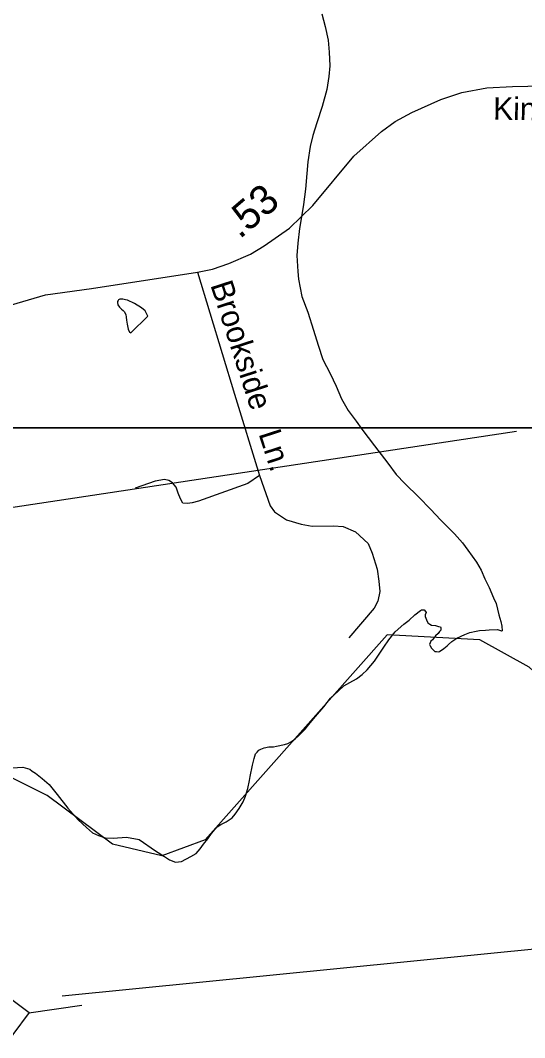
# Model space of a CAD drawing. Extents: x 2082433 to 2279600, y 546599 to 755198.
# Drawn here: x 2145641 to 2147774, y 627650 to 631952 of the extents above; entities that cross this region are included whole.
import ezdxf

# ---------------------------------------------------------------- set-up
doc = ezdxf.new("R2010")
doc.units = 0
for name, color, linetype in [('Exist Hydrographic Creek Single Shore', 7, 'Continuous'), ('Exist Hydrographic Misc Water Feature', 7, 'Continuous'), ('Exist Road Non-System Type 51', 7, 'Continuous'), ('Exist Road Non-System Type 51 Label', 7, 'Continuous'), ('Exist Road Secondary Mileage Hundredths English Label', 7, 'Continuous'), ('Exist Road Secondary Structure Pipe Number Label', 7, 'Continuous'), ('Exist Road Secondary Structure Standard Bridge CELL', 7, 'Continuous'), ('Exist Road Secondary Structure Standard Bridge Number Label', 7, 'Continuous'), ('Exist Road Secondary Type 51 Attributed', 7, 'Continuous'), ('Exist Road Secondary Type 51 Label', 7, 'Continuous'), ('Map Preparation Inset Cut Line', 7, 'Continuous')]:
    doc.layers.add(name, color=color, linetype=linetype)

msp = doc.modelspace()

# ---------------------------------------------------------------- linework, layer by layer
at = {"layer": 'Exist Hydrographic Creek Single Shore'}
msp.add_lwpolyline([(2148940.4, 628730.7), (2148612.3, 628586.5), (2148387.3, 628578), (2148212.4, 628660.3), (2148070.3, 628817.3), (2147910.4, 629109.2), (2147793.3, 629216.6), (2147584.3, 629332.4), (2147192.3, 629353.4), (2146422.3, 628486.7), (2146239.4, 628418.1), (2146030.2, 628468.3), (2145754.2, 628674), (2145604.3, 628749.3)], dxfattribs=at)
at = {"layer": 'Exist Hydrographic Misc Water Feature'}
for points in [[(2146916.6, 631979.8), (2146930.6, 631925.8), (2146942.9, 631867.9), (2146947.4, 631817.8), (2146949.7, 631759.8), (2146945.3, 631713.8), (2146937.6, 631659.9), (2146917.9, 631587.8), (2146894.5, 631517.9), (2146878.5, 631465.6), (2146866.8, 631417.9), (2146857.4, 631353.6), (2146853.3, 631303.9), (2146847.7, 631237.9), (2146837.9, 631173.6), (2146830.1, 631121.7), (2146822.3, 631071.8), (2146814.5, 631009.7), (2146810.8, 630957.5), (2146815.1, 630889.5), (2146817.6, 630857.5), (2146831.5, 630783.6), (2146857.6, 630718.1), (2146880.3, 630642), (2146900.6, 630578.1), (2146920.9, 630518.3), (2146951.3, 630458.5), (2146977.1, 630404.7), (2146999.7, 630350.7), (2147027.8, 630302.6), (2147061.8, 630256.9), (2147086, 630223.2), (2147138.5, 630153.2), (2147194.7, 630079.8), (2147230.8, 630031.8), (2147267.1, 629993.9), (2147327.2, 629936.1), (2147375.5, 629884.6), (2147419.6, 629838.5), (2147477.7, 629781.1), (2147511.7, 629743.1), (2147534, 629711.4), (2147570.3, 629661.3), (2147590.2, 629627.4), (2147606.4, 629589.7), (2147624.7, 629553.7), (2147642.9, 629509.9), (2147653.4, 629485.7), (2147664.9, 629438.1), (2147673.5, 629410), (2147677.4, 629390), (2147679.4, 629369.8)], [(2146108.5, 630630.6), (2146180.3, 630700.8), (2146168.2, 630722.9), (2146153.8, 630736.9), (2146124.1, 630754.8), (2146093.8, 630768.7), (2146085.6, 630770.7), (2146074.1, 630772.5), (2146061.6, 630772.4), (2146056.2, 630770.3), (2146054, 630766.6), (2146051.9, 630762.5), (2146052.1, 630758.4), (2146053.8, 630748.4), (2146060.3, 630738.5), (2146068.3, 630730.4), (2146076.3, 630724.7), (2146080.2, 630720.4), (2146086.4, 630708.6), (2146088.6, 630696.5), (2146090.3, 630684.4), (2146092.5, 630666.7), (2146096.8, 630646.6), (2146102.6, 630632.7), (2146108.5, 630630.6)], [(2145691, 628777.4), (2145704.8, 628767.7), (2145732.9, 628745.6), (2145763, 628719.9), (2145796.8, 628677.9), (2145841.3, 628620.5), (2145885.6, 628570.4), (2145919.9, 628538.5), (2145945.9, 628516.6), (2145971.6, 628504.7), (2145999.9, 628495.1), (2146033.9, 628493.2), (2146089.9, 628497.3), (2146143.8, 628487.5), (2146212.1, 628439.9), (2146250, 628415.9), (2146272, 628402.1), (2146296.4, 628392.3), (2146322.2, 628394.5), (2146362, 628416.4), (2146383.9, 628428.5), (2146401.8, 628448.5), (2146415.7, 628468.7), (2146433.9, 628490.7), (2146449.3, 628512.7), (2146473.7, 628541.1), (2146489.3, 628550.9), (2146511.2, 628563), (2146537.5, 628579.3), (2146549.4, 628595.3), (2146567, 628619.4), (2146583.2, 628647.4), (2146592.7, 628671.5), (2146602.7, 628703.6), (2146610.5, 628737.4), (2146612.3, 628753.7), (2146622.6, 628801.6), (2146630.2, 628829.7), (2146635.9, 628849.5), (2146642.1, 628857.5), (2146650.3, 628865.6), (2146658.1, 628869.7), (2146671.8, 628875.7), (2146692.1, 628879.9), (2146711.6, 628879.8), (2146723.9, 628882), (2146757.9, 628890.2), (2146771.9, 628894.2), (2146788.1, 628902.3), (2146803.7, 628914.2), (2146816, 628924.5), (2146845.7, 628954.5), (2146861.7, 628974.4), (2146889.6, 629008.6), (2146925, 629048.7), (2146953.1, 629085), (2146984.9, 629115.1), (2147009.1, 629137), (2147034.3, 629151.4), (2147062.6, 629167.4), (2147086.4, 629185.3), (2147108.6, 629205.5), (2147138.3, 629241.5), (2147158.2, 629271.8), (2147178.1, 629301.7), (2147199.6, 629332), (2147225.7, 629365.8), (2147263.4, 629398.2), (2147285.1, 629416), (2147309.1, 629438.3), (2147333.5, 629456.6), (2147337.2, 629458.4), (2147343.1, 629458.4), (2147349.1, 629458.7), (2147355.2, 629452.5), (2147357.3, 629448.5), (2147353.4, 629438.5), (2147353.4, 629430.4), (2147359.1, 629416.6), (2147365.3, 629404.8), (2147373.1, 629398.7), (2147379.6, 629394.9), (2147397.7, 629392.6), (2147409.8, 629388.7), (2147417.6, 629386.7), (2147419.8, 629382.7), (2147419.6, 629378.7), (2147419.4, 629373), (2147413.7, 629367), (2147407.7, 629358.6), (2147397.5, 629348.7), (2147383.7, 629332.6), (2147377.8, 629326.6), (2147372.1, 629312.5), (2147373.9, 629306.5), (2147380.1, 629296.6), (2147388.1, 629288.5), (2147393.8, 629282.8), (2147401.8, 629282.8), (2147408.4, 629281)], [(2147408.4, 629281), (2147413.9, 629283), (2147431.9, 629294.9), (2147445.9, 629306.9), (2147452, 629312.9), (2147466, 629325), (2147487.3, 629339.2), (2147521.5, 629355.1), (2147541.6, 629363.5), (2147569.3, 629369.4), (2147583.7, 629371.7), (2147607.9, 629373.7), (2147623.7, 629373.8), (2147659.7, 629376), (2147675.7, 629369.9), (2147679.4, 629369.8)], [(2145536.8, 628770.7), (2145548.5, 628777.1), (2145577, 628787), (2145606.6, 628791), (2145650.6, 628793.3), (2145681, 628785.4), (2145691, 628777.4)]]:
    msp.add_lwpolyline(points, dxfattribs=at)
at = {"layer": 'Exist Road Non-System Type 51'}
for points in [[(2146390.1, 630887), (2146547.2, 630371.5), (2146651.8, 630026.7)], [(2146651.8, 630026.7), (2146602.7, 629993.3), (2146393.7, 629919.3), (2146368.1, 629912.2), (2146348.2, 629909.4), (2146328.2, 629910.8), (2146318.3, 629927.8), (2146308.3, 629952), (2146299.8, 629977.6), (2146284.2, 629996.1), (2146268.5, 630006.1), (2146250, 630010.3), (2146211.6, 630003.2), (2146126.3, 629973.3)], [(2146651.8, 630026.7), (2146698, 629899.4), (2146716.5, 629873.8), (2146766.2, 629839.7), (2146828.8, 629821.2), (2146875.7, 629812.7), (2146965.3, 629814.1), (2147006.6, 629811.2), (2147058.5, 629789.2), (2147112.5, 629739.4), (2147129.6, 629698.2), (2147150.9, 629631.3), (2147158, 629580.2), (2147160.9, 629536.1), (2147153.7, 629496.3), (2147138.1, 629466.4), (2147030.7, 629340.5)]]:
    msp.add_lwpolyline(points, dxfattribs=at)
at = {"layer": 'Exist Road Secondary Structure Pipe Number Label'}
msp.add_line((2144967.6, 629797.1), (2147739.5, 630214.8), dxfattribs=at)
at = {"layer": 'Exist Road Secondary Structure Standard Bridge CELL'}
msp.add_line((2145677, 627754.9), (2145901.1, 627787), dxfattribs=at)
msp.add_lwpolyline([(2145281, 628053.2), (2145677.6, 627755.8), (2145538.7, 627570.5), (2145142, 627867.9)], close=True, dxfattribs=at)
at = {"layer": 'Exist Road Secondary Structure Standard Bridge Number Label'}
msp.add_line((2145817.3, 627827.4), (2148190.9, 628062.3), dxfattribs=at)
at = {"layer": 'Exist Road Secondary Type 51 Attributed'}
msp.add_lwpolyline([(2145431.5, 630649.6), (2145602.7, 630749.2), (2145747.6, 630791.1), (2145941.9, 630818), (2146390.1, 630887), (2146454.1, 630899.8), (2146522.4, 630924), (2146614.8, 630963.8), (2146671.7, 630997.9), (2146779.7, 631073.3), (2146878.6, 631169.3), (2147052.1, 631376.9), (2147168, 631481.4), (2147226.3, 631524.1), (2147297.4, 631562.5), (2147419, 631617.2), (2147508.5, 631647.1), (2147613.8, 631667), (2147722.6, 631671.9), (2147916.2, 631676.2)], dxfattribs=at)
at = {"layer": 'Map Preparation Inset Cut Line'}
for points in [[(2115667.4, 674476.7), (2179108.5, 674476.7), (2179108.5, 645771.4), (2163899.7, 645768.1), (2163899.7, 630228.2), (2103425.3, 630228.2), (2103425.3, 662094.1)], [(2125488.3, 630228.2), (2201171.6, 630228.2), (2201171.6, 601522.9), (2185962.8, 601519.6), (2185962.8, 585979.7), (2125488.3, 585979.7)]]:
    msp.add_lwpolyline(points, close=True, dxfattribs=at)

# ---------------------------------------------------------------- texts
at = {"layer": 'Exist Road Non-System Type 51 Label'}
for s, p in [('Brookside', (2146443.9, 630833.4)), ('Ln.', (2146647.7, 630204))]:
    msp.add_text(s, height=95, rotation=287.9411, dxfattribs=at).set_placement(p)
at = {"layer": 'Exist Road Secondary Mileage Hundredths English Label'}
msp.add_text('.53', height=125, rotation=40.4917, dxfattribs=at).set_placement((2146568.6, 631024.6))
at = {"layer": 'Exist Road Secondary Type 51 Label'}
msp.add_text('King', height=95, rotation=359.0852, dxfattribs=at).set_placement((2147640.3, 631532.3))

doc.saveas('drawing.dxf')
